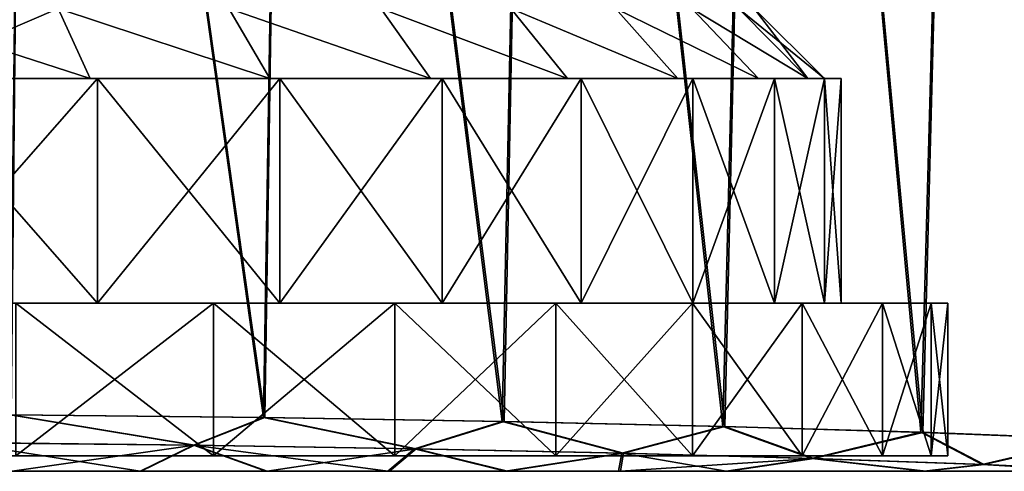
# Model space of a CAD drawing. Header units: metres. Extents: x -109 to 109, y -63 to 140.
# Tile 408 of 480: x 81.32 to 90.11, y 20.5 to 24.53. Entities that reach past the tile are written whole.
import ezdxf

# ---------------------------------------------------------------- set-up
doc = ezdxf.new("R2010")
doc.units = ezdxf.units.M
doc.layers.add('solid_502308_SW0001', color=7, linetype='CONTINUOUS')

msp = doc.modelspace()

# ---------------------------------------------------------------- linework, layer by layer
at = {"layer": 'solid_502308_SW0001'}
for points in [[(81.399994, 35.943851, 17.488295), (78.97303, 35.943851, 17.992622), (81.234428, 21.003973, 17.135998)], [(81.243011, 21.003897, -17.133621), (78.97303, 35.943851, -17.992622), (81.399994, 35.943851, -17.488295)], [(81.399994, 35.943851, 17.488295), (81.234428, 21.003973, 17.135998), (83.494278, 20.978489, 16.343622)], [(83.506989, 20.978315, -16.338171), (81.243011, 21.003897, -17.133621), (81.399994, 35.943851, -17.488295)], [(83.735672, 35.943851, 16.658192), (81.399994, 35.943851, 17.488295), (83.494278, 20.978489, 16.343622)], [(83.506989, 20.978315, -16.338171), (81.399994, 35.943851, -17.488295), (83.735672, 35.943851, -16.658192)], [(83.735672, 35.943851, 16.658192), (83.494278, 20.978489, 16.343622), (85.62635, 20.943518, 15.254893)], [(85.64315, 20.943193, -15.24482), (83.506989, 20.978315, -16.338171), (83.735672, 35.943851, -16.658192)], [(85.936569, 35.943851, 15.517779), (83.735672, 35.943851, 16.658192), (85.62635, 20.943518, 15.254893)], [(85.64315, 20.943193, -15.24482), (83.735672, 35.943851, -16.658192), (85.936569, 35.943851, -15.517779)], [(85.936569, 35.943851, 15.517779), (85.62635, 20.943518, 15.254893), (87.593307, 20.89949, 13.888854)], [(87.612617, 20.898991, -13.873392), (85.64315, 20.943193, -15.24482), (85.936569, 35.943851, -15.517779)], [(87.961685, 35.943851, 14.0883), (85.936569, 35.943851, 15.517779), (87.593307, 20.89949, 13.888854)], [(87.612617, 20.898991, -13.873392), (85.936569, 35.943851, -15.517779), (87.961685, 35.943851, -14.0883)], [(87.961685, 35.943851, 14.0883), (87.593307, 20.89949, 13.888854), (89.359352, 20.847349, 12.26993)], [(89.378494, 20.846703, -12.249811), (87.612617, 20.898991, -13.873392), (87.961685, 35.943851, -14.0883)], [(89.773285, 35.943851, 12.396382), (87.961685, 35.943851, 14.0883), (89.359352, 20.847349, 12.26993)], [(89.378494, 20.846703, -12.249811), (87.961685, 35.943851, -14.0883), (89.773285, 35.943851, -12.396382)], [(89.773285, 35.943851, 12.396382), (89.359352, 20.847349, 12.26993), (90.890686, 20.788105, 10.429201)], [(90.908646, 20.7873, -10.404337), (89.378494, 20.846703, -12.249811), (89.773285, 35.943851, -12.396382)], [(91.337631, 35.943851, 10.473543), (89.773285, 35.943851, 12.396382), (90.890686, 20.788105, 10.429201)], [(90.908646, 20.7873, -10.404337), (89.773285, 35.943851, -12.396382), (91.337631, 35.943851, -10.473543)], [(80.014854, 24.625, 10.818337), (81.663895, 24.625, 10.135325), (80.207947, 24, 11.412763)], [(80.014854, 24.625, -10.818337), (80.207947, 24, -11.412763), (81.947693, 24, -10.692191)], [(81.663895, 24.625, -10.135325), (80.014854, 24.625, -10.818337), (81.947693, 24, -10.692191)], [(81.663895, 24.625, 10.135325), (81.947693, 24, 10.692191), (80.207947, 24, 11.412763)], [(81.663895, 24.625, 10.135325), (83.553581, 24, 9.708076), (81.947693, 24, 10.692191)], [(81.663895, 24.625, 10.135325), (83.186386, 24.625, 9.202329), (83.553581, 24, 9.708076)], [(81.663895, 24.625, -10.135325), (81.947693, 24, -10.692191), (83.553581, 24, -9.708076)], [(83.186386, 24.625, -9.202329), (81.663895, 24.625, -10.135325), (83.553581, 24, -9.708076)], [(83.186386, 24.625, 9.202329), (84.985092, 24, 8.48543), (83.553581, 24, 9.708076)], [(83.186386, 24.625, 9.202329), (84.543343, 24.625, 8.04334), (84.985092, 24, 8.48543)], [(83.186386, 24.625, -9.202329), (83.553581, 24, -9.708076), (84.985092, 24, -8.48543)], [(84.543343, 24.625, -8.04334), (83.186386, 24.625, -9.202329), (84.985092, 24, -8.48543)], [(84.543343, 24.625, 8.04334), (86.207886, 24, 7.053863), (84.985092, 24, 8.48543)], [(84.543343, 24.625, 8.04334), (85.702332, 24.625, 6.686387), (86.207886, 24, 7.053863)], [(84.543343, 24.625, -8.04334), (84.985092, 24, -8.48543), (86.207886, 24, -7.053863)], [(85.702332, 24.625, -6.686387), (84.543343, 24.625, -8.04334), (86.207886, 24, -7.053863)], [(85.702332, 24.625, 6.686387), (87.192177, 24, 5.447679), (86.207886, 24, 7.053863)], [(85.702332, 24.625, 6.686387), (86.635323, 24.625, 5.163895), (87.192177, 24, 5.447679)], [(85.702332, 24.625, -6.686387), (86.207886, 24, -7.053863), (87.192177, 24, -5.447679)], [(86.635323, 24.625, -5.163895), (85.702332, 24.625, -6.686387), (87.192177, 24, -5.447679)], [(86.635323, 24.625, 5.163895), (87.912697, 24, 3.708013), (87.192177, 24, 5.447679)], [(86.635323, 24.625, 5.163895), (87.318336, 24.625, 3.514853), (87.912697, 24, 3.708013)], [(86.635323, 24.625, -5.163895), (87.192177, 24, -5.447679), (87.912697, 24, -3.708013)], [(87.318336, 24.625, -3.514853), (86.635323, 24.625, -5.163895), (87.912697, 24, -3.708013)], [(87.318336, 24.625, 3.514853), (88.352142, 24, 1.877786), (87.912697, 24, 3.708013)], [(87.318336, 24.625, 3.514853), (87.734894, 24.625, 1.779819), (88.352142, 24, 1.877786)], [(87.318336, 24.625, -3.514853), (87.912697, 24, -3.708013), (88.352142, 24, -1.877786)], [(87.734894, 24.625, -1.779819), (87.318336, 24.625, -3.514853), (88.352142, 24, -1.877786)], [(87.734894, 24.625, -1.779819), (88.352142, 24, -1.877786), (88.5, 24)], [(87.734894, 24.625, -1.779819), (88.5, 24), (87.875, 24.625)], [(87.734894, 24.625, 1.779819), (87.875, 24.625), (88.352142, 24, 1.877786)], [(87.875, 24.625), (88.5, 24), (88.352142, 24, 1.877786)], [(80.207947, 24, 11.412763), (82.015785, 24, 10.825844), (80.254295, 24, 11.555422)], [(80.207947, 24, 11.412763), (81.947693, 24, 10.692191), (82.015785, 24, 10.825844)], [(80.207947, 24, -11.412763), (80.254295, 24, -11.555422), (82.015785, 24, -10.825844)], [(81.947693, 24, -10.692191), (80.207947, 24, -11.412763), (82.015785, 24, -10.825844)], [(82.015785, 24, 10.825844), (82.015785, 22, 10.825844), (80.254295, 22, 11.555422)], [(80.254295, 24, 11.555422), (82.015785, 24, 10.825844), (80.254295, 22, 11.555422)], [(80.254295, 24, -11.555422), (80.254295, 22, -11.555422), (82.015785, 22, -10.825844)], [(80.254295, 24, -11.555422), (82.015785, 22, -10.825844), (82.015785, 24, -10.825844)], [(81.947693, 24, 10.692191), (83.641754, 24, 9.829428), (82.015785, 24, 10.825844)], [(81.947693, 24, 10.692191), (83.553581, 24, 9.708076), (83.641754, 24, 9.829428)], [(81.947693, 24, -10.692191), (82.015785, 24, -10.825844), (83.641754, 24, -9.829428)], [(83.553581, 24, -9.708076), (81.947693, 24, -10.692191), (83.641754, 24, -9.829428)], [(83.641754, 24, 9.829428), (83.641754, 22, 9.829428), (82.015785, 22, 10.825844)], [(82.015785, 24, 10.825844), (83.641754, 24, 9.829428), (82.015785, 22, 10.825844)], [(82.015785, 24, -10.825844), (82.015785, 22, -10.825844), (83.641754, 22, -9.829428)], [(82.015785, 24, -10.825844), (83.641754, 22, -9.829428), (83.641754, 24, -9.829428)], [(83.553581, 24, 9.708076), (85.091156, 24, 8.591498), (83.641754, 24, 9.829428)], [(83.553581, 24, 9.708076), (84.985092, 24, 8.48543), (85.091156, 24, 8.591498)], [(83.553581, 24, -9.708076), (83.641754, 24, -9.829428), (85.091156, 24, -8.591498)], [(84.985092, 24, -8.48543), (83.553581, 24, -9.708076), (85.091156, 24, -8.591498)], [(85.091156, 24, 8.591498), (85.091156, 22, 8.591498), (83.641754, 22, 9.829428)], [(83.641754, 24, 9.829428), (85.091156, 24, 8.591498), (83.641754, 22, 9.829428)], [(83.641754, 24, -9.829428), (83.641754, 22, -9.829428), (85.091156, 22, -8.591498)], [(83.641754, 24, -9.829428), (85.091156, 22, -8.591498), (85.091156, 24, -8.591498)], [(84.985092, 24, 8.48543), (86.329231, 24, 7.142036), (85.091156, 24, 8.591498)], [(84.985092, 24, 8.48543), (86.207886, 24, 7.053863), (86.329231, 24, 7.142036)], [(84.985092, 24, -8.48543), (85.091156, 24, -8.591498), (86.329231, 24, -7.142036)], [(86.207886, 24, -7.053863), (84.985092, 24, -8.48543), (86.329231, 24, -7.142036)], [(86.329231, 24, 7.142036), (86.329231, 22, 7.142036), (85.091156, 22, 8.591498)], [(85.091156, 24, 8.591498), (86.329231, 24, 7.142036), (85.091156, 22, 8.591498)], [(85.091156, 24, -8.591498), (85.091156, 22, -8.591498), (86.329231, 22, -7.142036)], [(85.091156, 24, -8.591498), (86.329231, 22, -7.142036), (86.329231, 24, -7.142036)], [(86.207886, 24, 7.053863), (87.325829, 24, 5.515775), (86.329231, 24, 7.142036)], [(86.207886, 24, 7.053863), (87.192177, 24, 5.447679), (87.325829, 24, 5.515775)], [(86.207886, 24, -7.053863), (86.329231, 24, -7.142036), (87.325829, 24, -5.515775)], [(87.192177, 24, -5.447679), (86.207886, 24, -7.053863), (87.325829, 24, -5.515775)], [(87.325829, 24, 5.515775), (87.325829, 22, 5.515775), (86.329231, 22, 7.142036)], [(86.329231, 24, 7.142036), (87.325829, 24, 5.515775), (86.329231, 22, 7.142036)], [(86.329231, 24, -7.142036), (86.329231, 22, -7.142036), (87.325829, 22, -5.515775)], [(86.329231, 24, -7.142036), (87.325829, 22, -5.515775), (87.325829, 24, -5.515775)], [(87.192177, 24, 5.447679), (88.055351, 24, 3.754364), (87.325829, 24, 5.515775)], [(87.192177, 24, 5.447679), (87.912697, 24, 3.708013), (88.055351, 24, 3.754364)], [(87.192177, 24, -5.447679), (87.325829, 24, -5.515775), (88.055351, 24, -3.754364)], [(87.912697, 24, -3.708013), (87.192177, 24, -5.447679), (88.055351, 24, -3.754364)], [(88.055351, 24, 3.754364), (88.055351, 22, 3.754364), (87.325829, 22, 5.515775)], [(87.325829, 24, 5.515775), (88.055351, 24, 3.754364), (87.325829, 22, 5.515775)], [(87.325829, 24, -5.515775), (87.325829, 22, -5.515775), (88.055351, 22, -3.754364)], [(87.325829, 24, -5.515775), (88.055351, 22, -3.754364), (88.055351, 24, -3.754364)], [(87.912697, 24, 3.708013), (88.50029, 24, 1.901258), (88.055351, 24, 3.754364)], [(87.912697, 24, 3.708013), (88.352142, 24, 1.877786), (88.50029, 24, 1.901258)], [(87.912697, 24, -3.708013), (88.055351, 24, -3.754364), (88.50029, 24, -1.901258)], [(88.352142, 24, -1.877786), (87.912697, 24, -3.708013), (88.50029, 24, -1.901258)], [(88.50029, 24, 1.901258), (88.50029, 22, 1.901258), (88.055351, 22, 3.754364)], [(88.055351, 24, 3.754364), (88.50029, 24, 1.901258), (88.055351, 22, 3.754364)], [(88.055351, 24, -3.754364), (88.055351, 22, -3.754364), (88.50029, 22, -1.901258)], [(88.055351, 24, -3.754364), (88.50029, 22, -1.901258), (88.50029, 24, -1.901258)], [(88.352142, 24, -1.877786), (88.50029, 24, -1.901258), (88.650002, 24)], [(88.352142, 24, -1.877786), (88.650002, 24), (88.5, 24)], [(88.352142, 24, 1.877786), (88.5, 24), (88.50029, 24, 1.901258)], [(88.5, 24), (88.650002, 24), (88.50029, 24, 1.901258)], [(88.650002, 24), (88.650002, 22), (88.50029, 22, 1.901258)], [(88.50029, 24, -1.901258), (88.50029, 22, -1.901258), (88.650002, 22)], [(88.50029, 24, -1.901258), (88.650002, 22), (88.650002, 24)], [(88.50029, 24, 1.901258), (88.650002, 24), (88.50029, 22, 1.901258)], [(78.400826, 22, -12.000389), (81.286438, 22, -12.194217), (83.04953, 22, -11.34516)], [(80.254295, 22, -11.555422), (78.400826, 22, -12.000389), (83.04953, 22, -11.34516)], [(80.254295, 22, 11.555422), (83.04953, 22, 11.34516), (81.286438, 22, 12.194217)], [(80.254295, 22, 11.555422), (82.015785, 22, 10.825844), (83.04953, 22, 11.34516)], [(82.015785, 22, -10.825844), (80.254295, 22, -11.555422), (83.04953, 22, -11.34516)], [(81.285973, 20.637842, 12.194427), (81.286438, 22, 12.194217), (83.04953, 22, 11.34516)], [(83.049911, 20.637842, 11.344969), (81.285973, 20.637842, 12.194427), (83.04953, 22, 11.34516)], [(81.285973, 20.637842, -12.194427), (83.049911, 20.637842, -11.344969), (81.286438, 22, -12.194217)], [(83.049911, 20.637842, -11.344969), (83.04953, 22, -11.34516), (81.286438, 22, -12.194217)], [(82.015785, 22, 10.825844), (84.667717, 22, 10.241992), (83.04953, 22, 11.34516)], [(82.015785, 22, 10.825844), (83.641754, 22, 9.829428), (84.667717, 22, 10.241992)], [(82.015785, 22, -10.825844), (83.04953, 22, -11.34516), (84.667717, 22, -10.241992)], [(83.641754, 22, -9.829428), (82.015785, 22, -10.825844), (84.667717, 22, -10.241992)], [(83.049911, 20.637842, 11.344969), (83.04953, 22, 11.34516), (84.667717, 22, 10.241992)], [(84.667633, 20.637842, -10.242057), (84.667717, 22, -10.241992), (83.04953, 22, -11.34516)], [(83.049911, 20.637842, -11.344969), (84.667633, 20.637842, -10.242057), (83.04953, 22, -11.34516)], [(84.667633, 20.637842, 10.242057), (83.049911, 20.637842, 11.344969), (84.667717, 22, 10.241992)], [(83.641754, 22, 9.829428), (86.103302, 22, 8.909851), (84.667717, 22, 10.241992)], [(83.641754, 22, 9.829428), (85.091156, 22, 8.591498), (86.103302, 22, 8.909851)], [(83.641754, 22, -9.829428), (84.667717, 22, -10.241992), (86.103302, 22, -8.909851)], [(85.091156, 22, -8.591498), (83.641754, 22, -9.829428), (86.103302, 22, -8.909851)], [(84.667633, 20.637842, 10.242057), (84.667717, 22, 10.241992), (86.103302, 22, 8.909851)], [(86.103012, 20.637842, 8.910226), (84.667633, 20.637842, 10.242057), (86.103302, 22, 8.909851)], [(84.667633, 20.637842, -10.242057), (86.103012, 20.637842, -8.910226), (84.667717, 22, -10.241992)], [(86.103012, 20.637842, -8.910226), (86.103302, 22, -8.909851), (84.667717, 22, -10.241992)], [(85.091156, 22, 8.591498), (87.323402, 22, 7.379902), (86.103302, 22, 8.909851)], [(85.091156, 22, 8.591498), (86.329231, 22, 7.142036), (87.323402, 22, 7.379902)], [(85.091156, 22, -8.591498), (86.103302, 22, -8.909851), (87.323402, 22, -7.379902)], [(86.329231, 22, -7.142036), (85.091156, 22, -8.591498), (87.323402, 22, -7.379902)], [(86.103012, 20.637842, 8.910226), (86.103302, 22, 8.909851), (87.323402, 22, 7.379902)], [(87.323792, 20.637842, 7.379392), (86.103012, 20.637842, 8.910226), (87.323402, 22, 7.379902)], [(86.103012, 20.637842, -8.910226), (87.323792, 20.637842, -7.379392), (86.103302, 22, -8.909851)], [(87.323792, 20.637842, -7.379392), (87.323402, 22, -7.379902), (86.103302, 22, -8.909851)], [(86.329231, 22, 7.142036), (88.302689, 22, 5.683877), (87.323402, 22, 7.379902)], [(86.329231, 22, 7.142036), (87.325829, 22, 5.515775), (88.302689, 22, 5.683877)], [(86.329231, 22, -7.142036), (87.323402, 22, -7.379902), (88.302689, 22, -5.683877)], [(87.325829, 22, -5.515775), (86.329231, 22, -7.142036), (88.302689, 22, -5.683877)], [(87.323792, 20.637842, 7.379392), (87.323402, 22, 7.379902), (88.302689, 22, 5.683877)], [(88.302696, 20.637842, -5.683832), (88.302689, 22, -5.683877), (87.323402, 22, -7.379902)], [(87.323792, 20.637842, -7.379392), (88.302696, 20.637842, -5.683832), (87.323402, 22, -7.379902)], [(88.302696, 20.637842, 5.683832), (87.323792, 20.637842, 7.379392), (88.302689, 22, 5.683877)], [(87.325829, 22, 5.515775), (89.01812, 22, 3.860781), (88.302689, 22, 5.683877)], [(87.325829, 22, 5.515775), (88.055351, 22, 3.754364), (89.01812, 22, 3.860781)], [(87.325829, 22, -5.515775), (88.302689, 22, -5.683877), (89.01812, 22, -3.860781)], [(88.055351, 22, -3.754364), (87.325829, 22, -5.515775), (89.01812, 22, -3.860781)], [(88.055351, 22, 3.754364), (89.453568, 22, 1.952965), (89.01812, 22, 3.860781)], [(88.055351, 22, 3.754364), (88.50029, 22, 1.901258), (89.453568, 22, 1.952965)], [(88.055351, 22, -3.754364), (89.01812, 22, -3.860781), (89.453568, 22, -1.952965)], [(88.50029, 22, -1.901258), (88.055351, 22, -3.754364), (89.453568, 22, -1.952965)], [(88.302696, 20.637842, 5.683832), (88.302689, 22, 5.683877), (89.01812, 22, 3.860781)], [(89.017975, 20.637842, -3.861355), (89.01812, 22, -3.860781), (88.302689, 22, -5.683877)], [(88.302696, 20.637842, -5.683832), (89.017975, 20.637842, -3.861355), (88.302689, 22, -5.683877)], [(89.017975, 20.637842, 3.861355), (88.302696, 20.637842, 5.683832), (89.01812, 22, 3.860781)], [(88.50029, 22, -1.901258), (89.453568, 22, -1.952965), (89.599998, 22)], [(88.50029, 22, -1.901258), (89.599998, 22), (88.650002, 22)], [(88.50029, 22, 1.901258), (88.650002, 22), (89.453568, 22, 1.952965)], [(88.650002, 22), (89.599998, 22), (89.453568, 22, 1.952965)], [(89.017975, 20.637842, 3.861355), (89.01812, 22, 3.860781), (89.453568, 22, 1.952965)], [(89.453659, 20.637842, 1.952569), (89.017975, 20.637842, 3.861355), (89.453568, 22, 1.952965)], [(89.017975, 20.637842, -3.861355), (89.453659, 20.637842, -1.952569), (89.01812, 22, -3.860781)], [(89.453659, 20.637842, -1.952569), (89.453568, 22, -1.952965), (89.01812, 22, -3.860781)], [(89.453568, 22, -1.952965), (89.599998, 20.637842), (89.599998, 22)], [(89.453659, 20.637842, -1.952569), (89.599998, 20.637842), (89.453568, 22, -1.952965)], [(89.453659, 20.637842, 1.952569), (89.453568, 22, 1.952965), (89.599998, 22)], [(89.453659, 20.637842, 1.952569), (89.599998, 22), (89.599998, 20.637842)], [(82.869682, 20.732298, 16.560888), (81.234428, 21.003973, 17.135998), (80.800133, 20.755043, 17.21563)], [(82.880203, 20.733019, -16.557056), (80.807419, 20.75584, -17.21402), (81.243011, 21.003897, -17.133621)], [(82.869682, 20.732298, 16.560888), (83.494278, 20.978489, 16.343622), (81.234428, 21.003973, 17.135998)], [(82.880203, 20.733019, -16.557056), (81.243011, 21.003897, -17.133621), (83.506989, 20.978315, -16.338171)], [(84.843811, 20.700987, 15.657911), (83.494278, 20.978489, 16.343622), (82.869682, 20.732298, 16.560888)], [(84.857071, 20.701603, -15.651066), (82.880203, 20.733019, -16.557056), (83.506989, 20.978315, -16.338171)], [(84.843811, 20.700987, 15.657911), (85.62635, 20.943518, 15.254893), (83.494278, 20.978489, 16.343622)], [(84.857071, 20.701603, -15.651066), (83.506989, 20.978315, -16.338171), (85.64315, 20.943193, -15.24482)], [(86.692879, 20.661465, 14.520199), (85.62635, 20.943518, 15.254893), (84.843811, 20.700987, 15.657911)], [(86.708252, 20.661951, -14.509639), (84.857071, 20.701603, -15.651066), (85.64315, 20.943193, -15.24482)], [(86.692879, 20.661465, 14.520199), (87.593307, 20.89949, 13.888854), (85.62635, 20.943518, 15.254893)], [(86.708252, 20.661951, -14.509639), (85.64315, 20.943193, -15.24482), (87.612617, 20.898991, -13.873392)], [(88.389114, 20.614368, 13.164705), (87.593307, 20.89949, 13.888854), (86.692879, 20.661465, 14.520199)], [(88.405846, 20.614706, -13.149843), (86.708252, 20.661951, -14.509639), (87.612617, 20.898991, -13.873392)], [(88.389114, 20.614368, 13.164705), (89.359352, 20.847349, 12.26993), (87.593307, 20.89949, 13.888854)], [(88.405846, 20.614706, -13.149843), (87.612617, 20.898991, -13.873392), (89.378494, 20.846703, -12.249811)], [(89.907066, 20.560431, 11.611683), (89.359352, 20.847349, 12.26993), (88.389114, 20.614368, 13.164705)], [(89.924263, 20.560602, -11.59208), (88.405846, 20.614706, -13.149843), (89.378494, 20.846703, -12.249811)], [(89.907066, 20.560431, 11.611683), (90.890686, 20.788105, 10.429201), (89.359352, 20.847349, 12.26993)], [(89.924263, 20.560602, -11.59208), (89.378494, 20.846703, -12.249811), (90.908646, 20.7873, -10.404337)], [(82.393745, 20.5, 16.645714), (82.869682, 20.732298, 16.560888), (80.800133, 20.755043, 17.21563)], [(81.242821, 20.5, 17.003717), (82.393745, 20.5, 16.645714), (80.800133, 20.755043, 17.21563)], [(81.251755, 20.5, -17.001263), (80.807419, 20.75584, -17.21402), (82.880203, 20.733019, -16.557056)], [(82.404739, 20.5, -16.641878), (81.251755, 20.5, -17.001263), (82.880203, 20.733019, -16.557056)], [(83.528519, 20.5, -16.206314), (82.404739, 20.5, -16.641878), (82.880203, 20.733019, -16.557056)], [(83.528519, 20.5, -16.206314), (82.880203, 20.733019, -16.557056), (84.857071, 20.701603, -15.651066)], [(91.223953, 20.5, 9.883958), (90.890686, 20.788105, 10.429201), (89.907066, 20.560431, 11.611683)], [(91.240662, 20.5, -9.859365), (89.924263, 20.560602, -11.59208), (90.908646, 20.7873, -10.404337)], [(82.393745, 20.5, 16.645714), (83.515633, 20.5, 16.211809), (82.869682, 20.732298, 16.560888)], [(84.604996, 20.5, 15.70365), (84.843811, 20.700987, 15.657911), (82.869682, 20.732298, 16.560888)], [(83.515633, 20.5, 16.211809), (84.604996, 20.5, 15.70365), (82.869682, 20.732298, 16.560888)], [(84.619591, 20.5, -15.696225), (83.528519, 20.5, -16.206314), (84.857071, 20.701603, -15.651066)], [(84.604996, 20.5, 15.70365), (85.655586, 20.5, 15.124442), (84.843811, 20.700987, 15.657911)], [(85.671677, 20.5, -15.114841), (84.619591, 20.5, -15.696225), (84.857071, 20.701603, -15.651066)], [(85.655586, 20.5, 15.124442), (86.692879, 20.661465, 14.520199), (84.843811, 20.700987, 15.657911)], [(85.671677, 20.5, -15.114841), (84.857071, 20.701603, -15.651066), (86.708252, 20.661951, -14.509639)], [(85.655586, 20.5, 15.124442), (86.663681, 20.5, 14.476395), (86.692879, 20.661465, 14.520199)], [(86.681046, 20.5, -14.464374), (85.671677, 20.5, -15.114841), (86.708252, 20.661951, -14.509639)], [(86.663681, 20.5, 14.476395), (87.625092, 20.5, 13.762453), (86.692879, 20.661465, 14.520199)], [(86.681046, 20.5, -14.464374), (86.708252, 20.661951, -14.509639), (88.405846, 20.614706, -13.149843)], [(87.625092, 20.5, 13.762453), (88.389114, 20.614368, 13.164705), (86.692879, 20.661465, 14.520199)], [(63.546341, 20.637842, 1.952569), (89.599998, 20.637842), (63.400002, 20.637842)], [(89.453659, 20.637842, -1.952569), (63.400002, 20.637842), (89.599998, 20.637842)], [(63.546341, 20.637842, -1.952569), (63.400002, 20.637842), (89.453659, 20.637842, -1.952569)], [(89.453659, 20.637842, 1.952569), (89.599998, 20.637842), (63.546341, 20.637842, 1.952569)], [(89.453659, 20.637842, 1.952569), (63.546341, 20.637842, 1.952569), (63.982029, 20.637842, 3.861355)], [(63.546341, 20.637842, -1.952569), (89.453659, 20.637842, -1.952569), (89.017975, 20.637842, -3.861355)], [(63.546341, 20.637842, -1.952569), (89.017975, 20.637842, -3.861355), (63.982029, 20.637842, -3.861355)], [(89.017975, 20.637842, 3.861355), (63.982029, 20.637842, 3.861355), (64.697304, 20.637842, 5.683832)], [(89.453659, 20.637842, 1.952569), (63.982029, 20.637842, 3.861355), (89.017975, 20.637842, 3.861355)], [(63.982029, 20.637842, -3.861355), (89.017975, 20.637842, -3.861355), (88.302696, 20.637842, -5.683832)], [(63.982029, 20.637842, -3.861355), (88.302696, 20.637842, -5.683832), (64.697304, 20.637842, -5.683832)], [(88.302696, 20.637842, 5.683832), (64.697304, 20.637842, 5.683832), (65.676208, 20.637842, 7.379392)], [(89.017975, 20.637842, 3.861355), (64.697304, 20.637842, 5.683832), (88.302696, 20.637842, 5.683832)], [(64.697304, 20.637842, -5.683832), (88.302696, 20.637842, -5.683832), (87.323792, 20.637842, -7.379392)], [(64.697304, 20.637842, -5.683832), (87.323792, 20.637842, -7.379392), (65.676208, 20.637842, -7.379392)], [(87.323792, 20.637842, 7.379392), (65.676208, 20.637842, 7.379392), (66.896988, 20.637842, 8.910226)], [(88.302696, 20.637842, 5.683832), (65.676208, 20.637842, 7.379392), (87.323792, 20.637842, 7.379392)], [(65.676208, 20.637842, -7.379392), (87.323792, 20.637842, -7.379392), (86.103012, 20.637842, -8.910226)], [(65.676208, 20.637842, -7.379392), (86.103012, 20.637842, -8.910226), (66.896988, 20.637842, -8.910226)], [(86.103012, 20.637842, 8.910226), (66.896988, 20.637842, 8.910226), (68.332367, 20.637842, 10.242057)], [(87.323792, 20.637842, 7.379392), (66.896988, 20.637842, 8.910226), (86.103012, 20.637842, 8.910226)], [(66.896988, 20.637842, -8.910226), (86.103012, 20.637842, -8.910226), (84.667633, 20.637842, -10.242057)], [(66.896988, 20.637842, -8.910226), (84.667633, 20.637842, -10.242057), (68.332367, 20.637842, -10.242057)], [(84.667633, 20.637842, 10.242057), (68.332367, 20.637842, 10.242057), (69.950089, 20.637842, 11.344969)], [(86.103012, 20.637842, 8.910226), (68.332367, 20.637842, 10.242057), (84.667633, 20.637842, 10.242057)], [(68.332367, 20.637842, -10.242057), (84.667633, 20.637842, -10.242057), (83.049911, 20.637842, -11.344969)], [(68.332367, 20.637842, -10.242057), (83.049911, 20.637842, -11.344969), (69.950089, 20.637842, -11.344969)], [(83.049911, 20.637842, 11.344969), (69.950089, 20.637842, 11.344969), (71.714027, 20.637842, 12.194427)], [(84.667633, 20.637842, 10.242057), (69.950089, 20.637842, 11.344969), (83.049911, 20.637842, 11.344969)], [(69.950089, 20.637842, -11.344969), (83.049911, 20.637842, -11.344969), (81.285973, 20.637842, -12.194427)], [(83.049911, 20.637842, 11.344969), (71.714027, 20.637842, 12.194427), (81.285973, 20.637842, 12.194427)], [(87.643486, 20.5, -13.747782), (86.681046, 20.5, -14.464374), (88.405846, 20.614706, -13.149843)], [(87.625092, 20.5, 13.762453), (89.38781, 20.5, 12.152757), (88.389114, 20.614368, 13.164705)], [(89.40744, 20.5, -12.132199), (87.643486, 20.5, -13.747782), (88.405846, 20.614706, -13.149843)], [(89.38781, 20.5, 12.152757), (89.907066, 20.560431, 11.611683), (88.389114, 20.614368, 13.164705)], [(89.40744, 20.5, -12.132199), (88.405846, 20.614706, -13.149843), (89.924263, 20.560602, -11.59208)], [(89.38781, 20.5, 12.152757), (90.913147, 20.5, 10.325926), (89.907066, 20.560431, 11.611683)], [(89.40744, 20.5, -12.132199), (89.924263, 20.560602, -11.59208), (90.932571, 20.5, -10.299136)], [(90.913147, 20.5, 10.325926), (91.223953, 20.5, 9.883958), (89.907066, 20.560431, 11.611683)], [(90.932571, 20.5, -10.299136), (89.924263, 20.560602, -11.59208), (91.240662, 20.5, -9.859365)], [(81.251755, 20.5, -17.001263), (82.393745, 20.5, 16.645714), (81.242821, 20.5, 17.003717)], [(82.404739, 20.5, -16.641878), (82.393745, 20.5, 16.645714), (81.251755, 20.5, -17.001263)], [(82.404739, 20.5, -16.641878), (83.515633, 20.5, 16.211809), (82.393745, 20.5, 16.645714)], [(83.528519, 20.5, -16.206314), (83.515633, 20.5, 16.211809), (82.404739, 20.5, -16.641878)], [(83.528519, 20.5, -16.206314), (84.604996, 20.5, 15.70365), (83.515633, 20.5, 16.211809)], [(84.619591, 20.5, -15.696225), (84.604996, 20.5, 15.70365), (83.528519, 20.5, -16.206314)], [(84.619591, 20.5, -15.696225), (85.655586, 20.5, 15.124442), (84.604996, 20.5, 15.70365)], [(85.671677, 20.5, -15.114841), (85.655586, 20.5, 15.124442), (84.619591, 20.5, -15.696225)], [(85.671677, 20.5, -15.114841), (86.663681, 20.5, 14.476395), (85.655586, 20.5, 15.124442)], [(86.681046, 20.5, -14.464374), (86.663681, 20.5, 14.476395), (85.671677, 20.5, -15.114841)], [(86.681046, 20.5, -14.464374), (87.625092, 20.5, 13.762453), (86.663681, 20.5, 14.476395)], [(87.643486, 20.5, -13.747782), (87.625092, 20.5, 13.762453), (86.681046, 20.5, -14.464374)], [(87.643486, 20.5, -13.747782), (89.38781, 20.5, 12.152757), (87.625092, 20.5, 13.762453)], [(89.40744, 20.5, -12.132199), (89.38781, 20.5, 12.152757), (87.643486, 20.5, -13.747782)], [(89.40744, 20.5, -12.132199), (90.913147, 20.5, 10.325926), (89.38781, 20.5, 12.152757)], [(89.40744, 20.5, -12.132199), (90.932571, 20.5, -10.299136), (90.913147, 20.5, 10.325926)]]:
    msp.add_3dface(points, dxfattribs=at)

doc.saveas('drawing.dxf')
